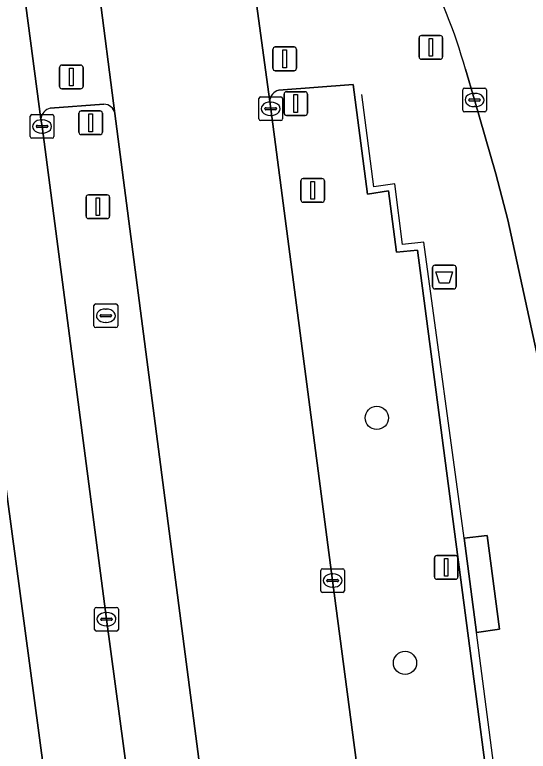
# Model space of a CAD drawing. Extents: x 160554 to 161248, y 385329 to 386506.
# Drawn here: x 161054.82 to 161076.46, y 386419.63 to 386450.68 of the extents above; entities that cross this region are included whole.
import ezdxf

# ---------------------------------------------------------------- set-up
doc = ezdxf.new("R2010")
doc.units = 0
for name, color, linetype in [('IMGEO_Afvalbak', 7, 'Continuous'), ('IMGEO_Berm_groen', 7, 'Continuous'), ('IMGEO_Boom', 7, 'Continuous'), ('IMGEO_Hek', 7, 'Continuous'), ('IMGEO_Kolk', 7, 'Continuous'), ('IMGEO_Lichtmast', 7, 'Continuous'), ('IMGEO_OVBaan_gesloten', 7, 'Continuous'), ('IMGEO_Rijbaan_regionaal_gesloten', 7, 'Continuous'), ('IMGEO_Rioolput', 7, 'Continuous'), ('IMGEO_Verkeersbordpaal', 7, 'Continuous'), ('IMGEO_Verkeersregelinstallatiepaal', 7, 'Continuous'), ('IMGEO_Voetpad_open', 7, 'Continuous')]:
    doc.layers.add(name, color=color, linetype=linetype)

msp = doc.modelspace()

# ---------------------------------------------------------------- linework, layer by layer
at = {"layer": 'IMGEO_Afvalbak'}
for p, q in [((161072.423, 386439.22), (161072.423, 386440.02)), ((161072.423, 386440.02), (161072.423, 386439.22)), ((161072.523, 386440.12), (161073.313, 386440.12)), ((161073.313, 386440.12), (161072.523, 386440.12)), ((161073.413, 386440.02), (161073.413, 386439.22)), ((161073.413, 386439.22), (161073.413, 386440.02)), ((161073.313, 386439.12), (161072.523, 386439.12)), ((161072.523, 386439.12), (161073.313, 386439.12))]:
    msp.add_line(p, q, dxfattribs=at)
msp.add_lwpolyline([(161072.566, 386439.834), (161073.27, 386439.834), (161073.121, 386439.364), (161072.715, 386439.364), (161072.566, 386439.834)], dxfattribs=at)
for centre, start, end in [((161072.523, 386440.02), 90, 180), ((161072.523, 386440.02), 90, 180), ((161073.313, 386440.02), 0, 90), ((161073.313, 386440.02), 360, 90), ((161072.523, 386439.22), 180, 270), ((161072.523, 386439.22), 180, 270), ((161073.313, 386439.22), 270, 0), ((161073.313, 386439.22), 270, 0)]:
    msp.add_arc(centre, 0.1, start, end, dxfattribs=at)
at = {"layer": 'IMGEO_Berm_groen'}
for points in [[(161086.77, 386361.656), (161085.246, 386372.81), (161083.815, 386383.331), (161081.838, 386398.548), (161081.596, 386400.39), (161077.173, 386399.804), (161071.796, 386440.759), (161070.898, 386440.668), (161070.57, 386443.255), (161069.676, 386443.12), (161069.079, 386447.74), (161065.945, 386447.5)], [(161058.572, 386446.909), (161056.317, 386446.742)], [(161065.561, 386447.017), (161065.605, 386446.715), (161068.214, 386426.824), (161070.752, 386407.52), (161071.434, 386402.337), (161071.857, 386399.347), (161072.828, 386393.429), (161073.226, 386391.462), (161074.242, 386387.332), (161075.049, 386384.206)], [(161068.486, 386383.194), (161067.387, 386388.08), (161066.573, 386391.98), (161065.623, 386396.906), (161065.126, 386399.865), (161064.82, 386402.005), (161059.042, 386446.519)], [(161055.924, 386446.282), (161055.971, 386445.969), (161058.684, 386425.193), (161060.304, 386413.14), (161061.269, 386405.896), (161061.745, 386402.702), (161062.457, 386398.767), (161063.444, 386393.848), (161064.554, 386388.956), (161065.492, 386385.289), (161066.41, 386382.188), (161067.387, 386379.328), (161068.364, 386376.517), (161070.442, 386370.869), (161072.006, 386366.904), (161079.385, 386348.887), (161087.211, 386329.806), (161088.593, 386330.404), (161082.35, 386345.624), (161075.133, 386363.29), (161074.032, 386366.056), (161072.332, 386370.759), (161070.709, 386375.534), (161069.814, 386378.353)], [(161057.798, 386405.716), (161053.876, 386434.872), (161049.75, 386434.285), (161051.251, 386427.35), (161053.657, 386411.675)]]:
    msp.add_lwpolyline(points, dxfattribs=at)
for centre, radius, start, end in [((161066.079, 386447), 0.518, 104.9475, 178.081), ((161056.459, 386446.223), 0.539, 105.3173, 173.665), ((161058.557, 386446.412), 0.497, 12.3974, 88.2317)]:
    msp.add_arc(centre, radius, start, end, dxfattribs=at)
at = {"layer": 'IMGEO_Boom'}
for centre in [(161070.075, 386433.681), (161071.263, 386423.355)]:
    msp.add_circle(centre, 0.489, dxfattribs=at)
at = {"layer": 'IMGEO_Hek'}
for points in [[(161073.756, 386428.606), (161072.056, 386441.087), (161071.159, 386440.996), (161070.831, 386443.548), (161069.95, 386443.426), (161069.444, 386447.313)], [(161076.111, 386410.488), (161074.271, 386424.635)]]:
    msp.add_lwpolyline(points, dxfattribs=at)
at = {"layer": 'IMGEO_Kolk'}
for p, q in [((161073.693, 386446.657), (161073.693, 386447.509)), ((161073.768, 386447.583), (161074.62, 386447.583)), ((161074.181, 386447.363), (161074.206, 386447.363)), ((161074.694, 386447.509), (161074.694, 386446.657)), ((161065.104, 386446.289), (161065.104, 386447.141)), ((161065.179, 386447.215), (161066.031, 386447.215)), ((161066.105, 386447.141), (161066.105, 386446.289)), ((161073.952, 386447.077), (161073.952, 386447.089)), ((161074.39, 386447.04), (161073.992, 386447.04)), ((161073.995, 386447.126), (161074.393, 386447.126)), ((161074.436, 386447.089), (161074.436, 386447.077)), ((161065.406, 386446.758), (161065.804, 386446.758)), ((161065.592, 386446.995), (161065.617, 386446.995)), ((161074.204, 386446.803), (161074.179, 386446.803)), ((161055.545, 386446.469), (161056.397, 386446.469)), ((161065.363, 386446.709), (161065.363, 386446.721)), ((161065.801, 386446.672), (161065.403, 386446.672)), ((161065.615, 386446.435), (161065.59, 386446.435)), ((161065.847, 386446.721), (161065.847, 386446.709)), ((161074.62, 386446.583), (161073.768, 386446.583)), ((161055.47, 386445.543), (161055.47, 386446.395)), ((161055.958, 386446.249), (161055.983, 386446.249)), ((161056.471, 386446.395), (161056.471, 386445.543)), ((161066.031, 386446.215), (161065.179, 386446.215)), ((161055.729, 386445.963), (161055.729, 386445.975)), ((161056.167, 386445.926), (161055.769, 386445.926)), ((161055.772, 386446.012), (161056.17, 386446.012)), ((161056.213, 386445.975), (161056.213, 386445.963)), ((161055.981, 386445.689), (161055.956, 386445.689)), ((161056.397, 386445.469), (161055.545, 386445.469)), ((161067.713, 386426.398), (161067.713, 386427.25)), ((161067.788, 386427.324), (161068.64, 386427.324)), ((161068.714, 386427.25), (161068.714, 386426.398)), ((161068.015, 386426.867), (161068.413, 386426.867)), ((161068.201, 386427.104), (161068.226, 386427.104)), ((161067.972, 386426.818), (161067.972, 386426.83)), ((161068.41, 386426.781), (161068.012, 386426.781)), ((161068.224, 386426.544), (161068.199, 386426.544)), ((161068.456, 386426.83), (161068.456, 386426.818)), ((161068.64, 386426.324), (161067.788, 386426.324)), ((161058.183, 386424.767), (161058.183, 386425.619)), ((161058.258, 386425.693), (161059.11, 386425.693)), ((161059.184, 386425.619), (161059.184, 386424.767)), ((161058.671, 386425.473), (161058.696, 386425.473)), ((161058.442, 386425.187), (161058.442, 386425.199)), ((161058.88, 386425.15), (161058.482, 386425.15)), ((161058.485, 386425.236), (161058.883, 386425.236)), ((161058.926, 386425.199), (161058.926, 386425.187)), ((161059.11, 386424.693), (161058.258, 386424.693)), ((161058.694, 386424.913), (161058.669, 386424.913))]:
    msp.add_line(p, q, dxfattribs=at)
for points in [[(161073.693, 386446.657), (161073.693, 386447.509)], [(161073.768, 386447.583), (161074.62, 386447.583)], [(161074.694, 386447.509), (161074.694, 386446.657)], [(161065.104, 386446.289), (161065.104, 386447.141)], [(161065.179, 386447.215), (161066.031, 386447.215)], [(161066.105, 386447.141), (161066.105, 386446.289)], [(161055.545, 386446.469), (161056.397, 386446.469)], [(161074.62, 386446.583), (161073.768, 386446.583)], [(161055.47, 386445.543), (161055.47, 386446.395)], [(161056.471, 386446.395), (161056.471, 386445.543)], [(161066.031, 386446.215), (161065.179, 386446.215)], [(161056.397, 386445.469), (161055.545, 386445.469)], [(161067.713, 386426.398), (161067.713, 386427.25)], [(161067.788, 386427.324), (161068.64, 386427.324)], [(161068.714, 386427.25), (161068.714, 386426.398)], [(161068.64, 386426.324), (161067.788, 386426.324)], [(161058.183, 386424.767), (161058.183, 386425.619)], [(161058.258, 386425.693), (161059.11, 386425.693)], [(161059.184, 386425.619), (161059.184, 386424.767)], [(161059.11, 386424.693), (161058.258, 386424.693)]]:
    msp.add_lwpolyline(points, dxfattribs=at)
for centre, radius, start, end in [((161073.77, 386447.507), 0.0765, 91.552, 178.448), ((161073.77, 386447.507), 0.0765, 91.552, 178.448), ((161074.618, 386447.507), 0.0765, 1.552, 88.448), ((161074.618, 386447.507), 0.0765, 1.552, 88.448), ((161065.181, 386447.139), 0.0765, 91.552, 178.448), ((161065.181, 386447.139), 0.0765, 91.552, 178.448), ((161066.029, 386447.139), 0.0765, 1.552, 88.448), ((161066.029, 386447.139), 0.0765, 1.552, 88.448), ((161073.992, 386447.086), 0.0403, 85.8775, 175.7526), ((161073.989, 386447.076), 0.0366, 178.938, 274.7102), ((161074.393, 386447.083), 0.043, 264.8664, 352.4533), ((161074.397, 386447.088), 0.0386, 1.7309, 96.639), ((161065.403, 386446.718), 0.0403, 85.8775, 175.7526), ((161065.808, 386446.72), 0.0386, 1.7309, 96.639), ((161055.547, 386446.393), 0.0765, 91.552, 178.448), ((161055.547, 386446.393), 0.0765, 91.552, 178.448), ((161056.395, 386446.393), 0.0765, 1.552, 88.448), ((161056.395, 386446.393), 0.0765, 1.552, 88.448), ((161065.4, 386446.708), 0.0366, 178.938, 274.7102), ((161065.804, 386446.715), 0.043, 264.8664, 352.4533), ((161073.77, 386446.659), 0.0765, 181.552, 268.448), ((161073.77, 386446.659), 0.0765, 181.552, 268.448), ((161074.618, 386446.659), 0.0765, 271.552, 358.448), ((161074.618, 386446.659), 0.0765, 271.552, 358.448), ((161065.181, 386446.291), 0.0765, 181.552, 268.448), ((161065.181, 386446.291), 0.0765, 181.552, 268.448), ((161066.029, 386446.291), 0.0765, 271.552, 358.448), ((161066.029, 386446.291), 0.0765, 271.552, 358.448), ((161055.769, 386445.972), 0.0403, 85.8775, 175.7526), ((161055.766, 386445.962), 0.0366, 178.938, 274.7102), ((161056.17, 386445.969), 0.043, 264.8664, 352.4533), ((161056.174, 386445.974), 0.0386, 1.7309, 96.639), ((161055.547, 386445.545), 0.0765, 181.552, 268.448), ((161055.547, 386445.545), 0.0765, 181.552, 268.448), ((161056.395, 386445.545), 0.0765, 271.552, 358.448), ((161056.395, 386445.545), 0.0765, 271.552, 358.448), ((161067.79, 386427.248), 0.0765, 91.552, 178.448), ((161067.79, 386427.248), 0.0765, 91.552, 178.448), ((161068.638, 386427.248), 0.0765, 1.552, 88.448), ((161068.638, 386427.248), 0.0765, 1.552, 88.448), ((161068.012, 386426.827), 0.0403, 85.8775, 175.7526), ((161068.417, 386426.829), 0.0386, 1.7309, 96.639), ((161068.009, 386426.817), 0.0366, 178.938, 274.7102), ((161068.413, 386426.824), 0.043, 264.8664, 352.4533), ((161067.79, 386426.4), 0.0765, 181.552, 268.448), ((161067.79, 386426.4), 0.0765, 181.552, 268.448), ((161068.638, 386426.4), 0.0765, 271.552, 358.448), ((161068.638, 386426.4), 0.0765, 271.552, 358.448), ((161058.26, 386425.617), 0.0765, 91.552, 178.448), ((161058.26, 386425.617), 0.0765, 91.552, 178.448), ((161059.108, 386425.617), 0.0765, 1.552, 88.448), ((161059.108, 386425.617), 0.0765, 1.552, 88.448), ((161058.482, 386425.196), 0.0403, 85.8775, 175.7526), ((161058.479, 386425.186), 0.0366, 178.938, 274.7102), ((161058.883, 386425.193), 0.043, 264.8664, 352.4533), ((161058.887, 386425.198), 0.0386, 1.7309, 96.639), ((161058.26, 386424.769), 0.0765, 181.552, 268.448), ((161058.26, 386424.769), 0.0765, 181.552, 268.448), ((161059.108, 386424.769), 0.0765, 271.552, 358.448), ((161059.108, 386424.769), 0.0765, 271.552, 358.448)]:
    msp.add_arc(centre, radius, start, end, dxfattribs=at)
for centre, major_axis, ratio, start_param, end_param in [((161074.18, 386447.083), (-0.387, 0.002), 0.722429, 4.712389, 7.853982), ((161074.205, 386447.083), (-0.39, 0.002), 0.717154, 1.570796, 4.712389), ((161065.591, 386446.715), (-0.387, 0.002), 0.722429, 4.712389, 7.853982), ((161065.616, 386446.715), (-0.39, 0.002), 0.717154, 1.570796, 4.712389), ((161055.957, 386445.969), (-0.387, 0.002), 0.722429, 4.712389, 7.853982), ((161055.982, 386445.969), (-0.39, 0.002), 0.717154, 1.570796, 4.712389), ((161068.2, 386426.824), (-0.387, 0.002), 0.722429, 4.712389, 7.853982), ((161068.225, 386426.824), (-0.39, 0.002), 0.717154, 1.570796, 4.712389), ((161058.67, 386425.193), (-0.387, 0.002), 0.722429, 4.712389, 7.853982), ((161058.695, 386425.193), (-0.39, 0.002), 0.717154, 1.570796, 4.712389)]:
    msp.add_ellipse(centre, major_axis=major_axis, ratio=ratio, start_param=start_param, end_param=end_param, dxfattribs=at)
at = {"layer": 'IMGEO_Lichtmast'}
for p, q in [((161072.603, 386427.878), (161073.393, 386427.878)), ((161073.393, 386427.878), (161072.603, 386427.878)), ((161072.503, 386426.978), (161072.503, 386427.778)), ((161072.503, 386427.778), (161072.503, 386426.978)), ((161073.493, 386427.778), (161073.493, 386426.978)), ((161073.493, 386426.978), (161073.493, 386427.778)), ((161073.393, 386426.878), (161072.603, 386426.878)), ((161072.603, 386426.878), (161073.393, 386426.878))]:
    msp.add_line(p, q, dxfattribs=at)
msp.add_lwpolyline([(161072.923, 386427.753), (161073.073, 386427.753), (161073.073, 386427.003), (161072.923, 386427.003), (161072.923, 386427.753)], dxfattribs=at)
for centre, start, end in [((161072.603, 386427.778), 90, 180), ((161072.603, 386427.778), 90, 180), ((161073.393, 386427.778), 0, 90), ((161073.393, 386427.778), 360, 90), ((161072.603, 386426.978), 180, 270), ((161072.603, 386426.978), 180, 270), ((161073.393, 386426.978), 270, 0), ((161073.393, 386426.978), 270, 0)]:
    msp.add_arc(centre, 0.1, start, end, dxfattribs=at)
at = {"layer": 'IMGEO_OVBaan_gesloten'}
msp.add_lwpolyline([(161073.808, 386448.382), (161074.194, 386447.083), (161075.093, 386443.972), (161075.598, 386442.03), (161076.867, 386436.146), (161077.302, 386432.986), (161081.596, 386400.39), (161081.838, 386398.548), (161083.815, 386383.331), (161085.246, 386372.81), (161086.77, 386361.656), (161087.257, 386358.697)], dxfattribs=at)
msp.add_arc((161051.226, 386442.087), 23.443, 15.5769, 27.686, dxfattribs=at)
at = {"layer": 'IMGEO_Rijbaan_regionaal_gesloten'}
for points in [[(161075.049, 386384.206), (161074.242, 386387.332), (161073.226, 386391.462), (161072.828, 386393.429), (161071.857, 386399.347), (161071.434, 386402.337), (161070.752, 386407.52), (161068.214, 386426.824), (161065.605, 386446.715), (161065.561, 386447.017), (161064.832, 386452.386), (161058.345, 386451.874), (161059.042, 386446.519), (161064.82, 386402.005), (161065.126, 386399.865), (161065.623, 386396.906), (161066.573, 386391.98), (161067.387, 386388.08), (161068.486, 386383.194)], [(161060.304, 386413.14), (161058.684, 386425.193), (161055.971, 386445.969), (161055.924, 386446.282), (161055.221, 386451.616), (161051.415, 386451.317), (161052.183, 386446.396), (161052.683, 386443.422), (161053.876, 386434.872), (161057.798, 386405.716)]]:
    msp.add_lwpolyline(points, dxfattribs=at)
at = {"layer": 'IMGEO_Rioolput'}
for p, q in [((161058.158, 386437.564), (161058.158, 386438.416)), ((161058.233, 386438.49), (161059.085, 386438.49)), ((161059.159, 386438.416), (161059.159, 386437.564)), ((161058.46, 386438.033), (161058.858, 386438.033)), ((161058.646, 386438.27), (161058.671, 386438.27)), ((161058.417, 386437.984), (161058.417, 386437.996)), ((161058.855, 386437.947), (161058.457, 386437.947)), ((161058.901, 386437.996), (161058.901, 386437.984)), ((161059.085, 386437.49), (161058.233, 386437.49)), ((161058.669, 386437.71), (161058.644, 386437.71))]:
    msp.add_line(p, q, dxfattribs=at)
for points in [[(161058.158, 386437.564), (161058.158, 386438.416)], [(161058.233, 386438.49), (161059.085, 386438.49)], [(161059.159, 386438.416), (161059.159, 386437.564)], [(161059.085, 386437.49), (161058.233, 386437.49)]]:
    msp.add_lwpolyline(points, dxfattribs=at)
for centre, radius, start, end in [((161058.235, 386438.414), 0.0765, 91.552, 178.448), ((161058.235, 386438.414), 0.0765, 91.552, 178.448), ((161059.083, 386438.414), 0.0765, 1.552, 88.448), ((161059.083, 386438.414), 0.0765, 1.552, 88.448), ((161058.457, 386437.993), 0.0403, 85.8775, 175.7526), ((161058.862, 386437.995), 0.0386, 1.7309, 96.639), ((161058.454, 386437.983), 0.0366, 178.938, 274.7102), ((161058.858, 386437.99), 0.043, 264.8664, 352.4533), ((161058.235, 386437.566), 0.0765, 181.552, 268.448), ((161058.235, 386437.566), 0.0765, 181.552, 268.448), ((161059.083, 386437.566), 0.0765, 271.552, 358.448), ((161059.083, 386437.566), 0.0765, 271.552, 358.448)]:
    msp.add_arc(centre, radius, start, end, dxfattribs=at)
for centre, major_axis, ratio, start_param, end_param in [((161058.645, 386437.99), (-0.387, 0.002), 0.722429, 4.712389, 7.853982), ((161058.67, 386437.99), (-0.39, 0.002), 0.717154, 1.570796, 4.712389)]:
    msp.add_ellipse(centre, major_axis=major_axis, ratio=ratio, start_param=start_param, end_param=end_param, dxfattribs=at)
at = {"layer": 'IMGEO_Verkeersbordpaal'}
for p, q in [((161066.875, 386442.873), (161066.875, 386443.673)), ((161066.875, 386443.673), (161066.875, 386442.873)), ((161066.975, 386443.773), (161067.765, 386443.773)), ((161067.765, 386443.773), (161066.975, 386443.773)), ((161067.865, 386443.673), (161067.865, 386442.873)), ((161067.865, 386442.873), (161067.865, 386443.673)), ((161057.926, 386443.084), (161058.716, 386443.084)), ((161058.716, 386443.084), (161057.926, 386443.084)), ((161057.826, 386442.184), (161057.826, 386442.984)), ((161057.826, 386442.984), (161057.826, 386442.184)), ((161058.816, 386442.984), (161058.816, 386442.184)), ((161058.816, 386442.184), (161058.816, 386442.984)), ((161067.765, 386442.773), (161066.975, 386442.773)), ((161066.975, 386442.773), (161067.765, 386442.773)), ((161058.716, 386442.084), (161057.926, 386442.084)), ((161057.926, 386442.084), (161058.716, 386442.084))]:
    msp.add_line(p, q, dxfattribs=at)
for points in [[(161067.295, 386443.648), (161067.445, 386443.648), (161067.445, 386442.898), (161067.295, 386442.898), (161067.295, 386443.648)], [(161058.246, 386442.959), (161058.396, 386442.959), (161058.396, 386442.209), (161058.246, 386442.209), (161058.246, 386442.959)]]:
    msp.add_lwpolyline(points, dxfattribs=at)
for centre, start, end in [((161066.975, 386443.673), 90, 180), ((161066.975, 386443.673), 90, 180), ((161067.765, 386443.673), 0, 90), ((161067.765, 386443.673), 360, 90), ((161057.926, 386442.984), 90, 180), ((161057.926, 386442.984), 90, 180), ((161058.716, 386442.984), 0, 90), ((161058.716, 386442.984), 360, 90), ((161066.975, 386442.873), 180, 270), ((161066.975, 386442.873), 180, 270), ((161067.765, 386442.873), 270, 0), ((161067.765, 386442.873), 270, 0), ((161057.926, 386442.184), 180, 270), ((161057.926, 386442.184), 180, 270), ((161058.716, 386442.184), 270, 0), ((161058.716, 386442.184), 270, 0)]:
    msp.add_arc(centre, 0.1, start, end, dxfattribs=at)
at = {"layer": 'IMGEO_Verkeersregelinstallatiepaal'}
for p, q in [((161071.855, 386448.902), (161071.855, 386449.702)), ((161071.855, 386449.702), (161071.855, 386448.902)), ((161071.955, 386449.802), (161072.745, 386449.802)), ((161072.745, 386449.802), (161071.955, 386449.802)), ((161072.845, 386449.702), (161072.845, 386448.902)), ((161072.845, 386448.902), (161072.845, 386449.702)), ((161065.697, 386448.418), (161065.697, 386449.218)), ((161065.697, 386449.218), (161065.697, 386448.418)), ((161065.797, 386449.318), (161066.587, 386449.318)), ((161066.587, 386449.318), (161065.797, 386449.318)), ((161066.687, 386449.218), (161066.687, 386448.418)), ((161066.687, 386448.418), (161066.687, 386449.218)), ((161072.745, 386448.802), (161071.955, 386448.802)), ((161071.955, 386448.802), (161072.745, 386448.802)), ((161056.706, 386447.654), (161056.706, 386448.454)), ((161056.706, 386448.454), (161056.706, 386447.654)), ((161056.806, 386448.554), (161057.596, 386448.554)), ((161057.596, 386448.554), (161056.806, 386448.554)), ((161057.696, 386448.454), (161057.696, 386447.654)), ((161057.696, 386447.654), (161057.696, 386448.454)), ((161066.587, 386448.318), (161065.797, 386448.318)), ((161065.797, 386448.318), (161066.587, 386448.318)), ((161057.596, 386447.554), (161056.806, 386447.554)), ((161056.806, 386447.554), (161057.596, 386447.554)), ((161066.265, 386447.434), (161067.055, 386447.434)), ((161067.055, 386447.434), (161066.265, 386447.434)), ((161066.165, 386446.534), (161066.165, 386447.334)), ((161066.165, 386447.334), (161066.165, 386446.534)), ((161067.155, 386447.334), (161067.155, 386446.534)), ((161067.155, 386446.534), (161067.155, 386447.334)), ((161057.522, 386445.722), (161057.522, 386446.522)), ((161057.522, 386446.522), (161057.522, 386445.722)), ((161057.622, 386446.622), (161058.412, 386446.622)), ((161058.412, 386446.622), (161057.622, 386446.622)), ((161058.512, 386446.522), (161058.512, 386445.722)), ((161058.512, 386445.722), (161058.512, 386446.522)), ((161067.055, 386446.434), (161066.265, 386446.434)), ((161066.265, 386446.434), (161067.055, 386446.434)), ((161058.412, 386445.622), (161057.622, 386445.622)), ((161057.622, 386445.622), (161058.412, 386445.622))]:
    msp.add_line(p, q, dxfattribs=at)
for points in [[(161072.275, 386449.677), (161072.425, 386449.677), (161072.425, 386448.927), (161072.275, 386448.927), (161072.275, 386449.677)], [(161066.117, 386449.193), (161066.267, 386449.193), (161066.267, 386448.443), (161066.117, 386448.443), (161066.117, 386449.193)], [(161057.126, 386448.429), (161057.276, 386448.429), (161057.276, 386447.679), (161057.126, 386447.679), (161057.126, 386448.429)], [(161066.585, 386447.309), (161066.735, 386447.309), (161066.735, 386446.559), (161066.585, 386446.559), (161066.585, 386447.309)], [(161057.942, 386446.497), (161058.092, 386446.497), (161058.092, 386445.747), (161057.942, 386445.747), (161057.942, 386446.497)]]:
    msp.add_lwpolyline(points, dxfattribs=at)
for centre, start, end in [((161071.955, 386449.702), 90, 180), ((161071.955, 386449.702), 90, 180), ((161072.745, 386449.702), 0, 90), ((161072.745, 386449.702), 360, 90), ((161065.797, 386449.218), 90, 180), ((161065.797, 386449.218), 90, 180), ((161066.587, 386449.218), 0, 90), ((161066.587, 386449.218), 360, 90), ((161071.955, 386448.902), 180, 270), ((161071.955, 386448.902), 180, 270), ((161072.745, 386448.902), 270, 0), ((161072.745, 386448.902), 270, 0), ((161056.806, 386448.454), 90, 180), ((161056.806, 386448.454), 90, 180), ((161057.596, 386448.454), 0, 90), ((161057.596, 386448.454), 360, 90), ((161065.797, 386448.418), 180, 270), ((161065.797, 386448.418), 180, 270), ((161066.587, 386448.418), 270, 0), ((161066.587, 386448.418), 270, 0), ((161056.806, 386447.654), 180, 270), ((161056.806, 386447.654), 180, 270), ((161057.596, 386447.654), 270, 0), ((161057.596, 386447.654), 270, 0), ((161066.265, 386447.334), 90, 180), ((161066.265, 386447.334), 90, 180), ((161067.055, 386447.334), 0, 90), ((161067.055, 386447.334), 360, 90), ((161057.622, 386446.522), 90, 180), ((161057.622, 386446.522), 90, 180), ((161058.412, 386446.522), 0, 90), ((161058.412, 386446.522), 360, 90), ((161066.265, 386446.534), 180, 270), ((161066.265, 386446.534), 180, 270), ((161067.055, 386446.534), 270, 0), ((161067.055, 386446.534), 270, 0), ((161057.622, 386445.722), 180, 270), ((161057.622, 386445.722), 180, 270), ((161058.412, 386445.722), 270, 0), ((161058.412, 386445.722), 270, 0)]:
    msp.add_arc(centre, 0.1, start, end, dxfattribs=at)
at = {"layer": 'IMGEO_Voetpad_open'}
for points in [[(161071.985, 386452.979), (161064.832, 386452.386), (161065.561, 386447.017)], [(161058.345, 386451.874), (161055.221, 386451.616), (161055.924, 386446.282)], [(161059.042, 386446.519), (161058.345, 386451.874)], [(161065.945, 386447.5), (161069.079, 386447.74), (161069.676, 386443.12), (161070.57, 386443.255), (161070.898, 386440.668), (161071.796, 386440.759), (161077.173, 386399.804), (161081.596, 386400.39), (161077.302, 386432.986), (161076.867, 386436.146), (161075.598, 386442.03), (161075.093, 386443.972), (161074.194, 386447.083), (161073.808, 386448.382)], [(161056.317, 386446.742), (161058.572, 386446.909)]]:
    msp.add_lwpolyline(points, dxfattribs=at)
for points in [[(161075.241, 386424.769), (161074.728, 386428.73), (161073.756, 386428.606), (161074.271, 386424.635)], [(161075.241, 386424.769), (161074.271, 386424.635), (161073.756, 386428.606), (161074.728, 386428.73)]]:
    msp.add_lwpolyline(points, close=True, dxfattribs=at)
for centre, radius, start, end in [((161051.226, 386442.087), 23.443, 15.5769, 27.686), ((161066.079, 386447), 0.518, 104.9475, 178.081), ((161056.459, 386446.223), 0.539, 105.3173, 173.665), ((161058.557, 386446.412), 0.497, 12.3974, 88.2317)]:
    msp.add_arc(centre, radius, start, end, dxfattribs=at)

doc.saveas('drawing.dxf')
